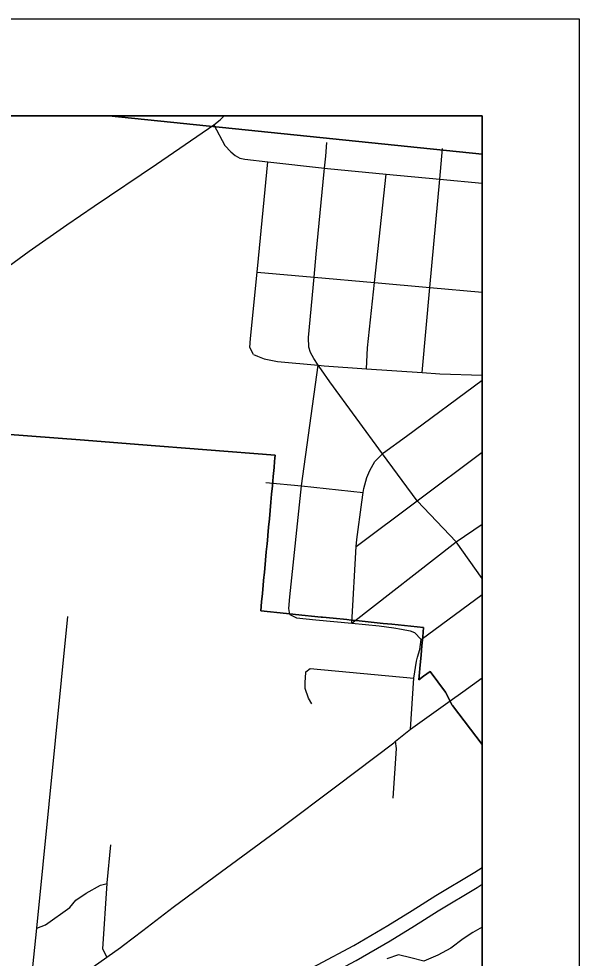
# Model space of a CAD drawing. Extents: x 0 to 34, y 0 to 22.
# Drawn here: x 8.422 to 9, y 20.032 to 21 of the extents above; entities that cross this region are included whole.
import ezdxf

# ---------------------------------------------------------------- set-up
doc = ezdxf.new("R2010")
doc.units = 0
for name, color, linetype in [('Default', 7, 'Continuous'), ('GM_X_City_Street', 7, 'Continuous'), ('GM_X_Minor_Lake', 7, 'Continuous'), ('GM_X_State_Route', 7, 'Continuous'), ('GM_X_Township_Road', 7, 'Continuous'), ('SH_Data', 7, 'Continuous')]:
    doc.layers.add(name, color=color, linetype=linetype)

msp = doc.modelspace()

# ---------------------------------------------------------------- linework, layer by layer
at = {"layer": 'Default'}
for points in [[(8.51529, 20.9), (8.37979, 20.9), (8.28498, 19.90587), (8.9, 19.84815), (8.9, 20.86064)], [(8.9, 20.86064), (8.9, 20.9), (8.51529, 20.9)]]:
    msp.add_lwpolyline(points, close=True, dxfattribs=at)
at = {"layer": 'GM_X_City_Street'}
for p, q in [((8.83705, 20.36034), (8.9, 20.40674)), ((8.51344, 20.10968), (8.51721, 20.14869))]:
    msp.add_line(p, q, dxfattribs=at)
for points in [[(8.62349, 20.89086), (8.63484, 20.86926), (8.64088, 20.86276), (8.64558, 20.85903), (8.65036, 20.85643), (8.65523, 20.85535), (8.67909, 20.85266), (8.73757, 20.84608), (8.74058, 20.84574), (8.80109, 20.84004), (8.85628, 20.83483), (8.9, 20.83072)], [(8.9, 20.42316), (8.87336, 20.4609), (8.83291, 20.50323), (8.79744, 20.55164), (8.74308, 20.62584), (8.73447, 20.63812), (8.73112, 20.64292), (8.7264, 20.64979), (8.72302, 20.65611), (8.72148, 20.66154), (8.72099, 20.67147), (8.7268, 20.73376), (8.729, 20.75739), (8.73724, 20.84258), (8.73757, 20.84608), (8.73876, 20.85843), (8.73998, 20.87234)], [(8.83808, 20.63543), (8.84609, 20.72316), (8.85628, 20.83483), (8.85917, 20.86647)], [(8.6643, 20.65403), (8.66058, 20.66138), (8.66119, 20.67047), (8.66796, 20.73899), (8.66934, 20.75295), (8.67909, 20.85266)], [(8.78089, 20.63937), (8.78194, 20.66097), (8.78914, 20.72822), (8.80109, 20.84004)], [(8.66796, 20.73899), (8.7268, 20.73376), (8.78914, 20.72822), (8.84609, 20.72316), (8.9, 20.71837)], [(8.6643, 20.65403), (8.66837, 20.65224), (8.67542, 20.64949), (8.68894, 20.6467), (8.73112, 20.64292), (8.73701, 20.64239), (8.78089, 20.63937), (8.83808, 20.63543), (8.8564, 20.63417), (8.9, 20.63255)], [(8.70193, 20.38598), (8.70057, 20.39232), (8.70175, 20.40443), (8.71371, 20.5185), (8.73112, 20.64292)], [(8.76566, 20.37727), (8.77003, 20.4563), (8.7707, 20.46333), (8.77592, 20.50183), (8.77742, 20.51196), (8.77799, 20.51578), (8.78104, 20.52738), (8.78417, 20.53441), (8.78935, 20.54358), (8.79744, 20.55164), (8.79832, 20.55251), (8.82193, 20.56999), (8.9, 20.62751)], [(8.77003, 20.4563), (8.83291, 20.50323), (8.9, 20.5533)], [(8.67707, 20.52227), (8.71371, 20.5185), (8.77742, 20.51196)], [(8.76566, 20.37727), (8.87336, 20.4609), (8.9, 20.47923)], [(8.43346, 19.98947), (8.44105, 20.06269), (8.47288, 20.38396)], [(8.70193, 20.38598), (8.70855, 20.38257), (8.72854, 20.38054), (8.76566, 20.37727), (8.79381, 20.37442), (8.80911, 20.37238), (8.8167, 20.37086), (8.82563, 20.36912), (8.83012, 20.36748), (8.83705, 20.36034)], [(8.83339, 20.3422), (8.83562, 20.34994), (8.83705, 20.36034)], [(8.82627, 20.26773), (8.82969, 20.32032), (8.83216, 20.3379), (8.83339, 20.3422)], [(8.72428, 20.29389), (8.72088, 20.29977), (8.71747, 20.30968), (8.71747, 20.31495), (8.71747, 20.31587), (8.71809, 20.3264), (8.7184, 20.32702), (8.72273, 20.33042), (8.82969, 20.32032)], [(8.86698, 20.29696), (8.88, 20.30631), (8.9, 20.32083)], [(8.53047, 20.04539), (8.55012, 20.06038), (8.58169, 20.08452), (8.6249, 20.11642), (8.69345, 20.16674), (8.75005, 20.20957), (8.80878, 20.25392), (8.8108, 20.25551), (8.82627, 20.26773), (8.86698, 20.29696)], [(8.80817, 20.19667), (8.81176, 20.24797), (8.8108, 20.25551)], [(8.44105, 20.06269), (8.44992, 20.06622), (8.47502, 20.08415), (8.48136, 20.0916), (8.49184, 20.09877), (8.50673, 20.10704), (8.51335, 20.1087)], [(8.51308, 20.03284), (8.50894, 20.04141), (8.51335, 20.1087), (8.51344, 20.10968)], [(8.28739, 19.93024), (8.29726, 19.93422), (8.32807, 19.94666), (8.38788, 19.97107), (8.43346, 19.98947), (8.46723, 20.00399), (8.48748, 20.01462), (8.51308, 20.03284), (8.52732, 20.04299), (8.53047, 20.04539)]]:
    msp.add_lwpolyline(points, dxfattribs=at)
at = {"layer": 'GM_X_Minor_Lake'}
msp.add_lwpolyline([(8.9, 20.0637), (8.89048, 20.05851), (8.88048, 20.05187), (8.86775, 20.04225), (8.85431, 20.03492), (8.83975, 20.02876), (8.82653, 20.03207), (8.81367, 20.03537), (8.80181, 20.03105)], dxfattribs=at)
at = {"layer": 'GM_X_State_Route'}
for points in [[(8.27017, 20.551), (8.28342, 20.57626), (8.30788, 20.62234), (8.34213, 20.68035), (8.34998, 20.69137), (8.35624, 20.69904), (8.36249, 20.70589), (8.36742, 20.71073), (8.37292, 20.71557), (8.38202, 20.72324), (8.39548, 20.73306), (8.43324, 20.76043), (8.47192, 20.78755), (8.50021, 20.80685), (8.56443, 20.85027), (8.62349, 20.89086), (8.63014, 20.89586), (8.63416, 20.9)], [(8.34952, 20.57652), (8.4902, 20.56562), (8.54575, 20.56131), (8.68664, 20.55038), (8.68635, 20.54706), (8.68607, 20.54385), (8.68553, 20.53762), (8.6847, 20.52819), (8.68382, 20.51876), (8.68303, 20.51023), (8.68224, 20.50169), (8.68145, 20.49316), (8.68065, 20.48462), (8.67986, 20.47609), (8.67907, 20.46756), (8.67898, 20.46665), (8.67827, 20.45902), (8.67748, 20.45049), (8.67669, 20.44196), (8.6759, 20.43342), (8.67522, 20.42615), (8.6751, 20.42489), (8.67431, 20.41635), (8.67352, 20.40782), (8.67272, 20.39929), (8.67191, 20.38985), (8.69822, 20.38715), (8.70475, 20.38647), (8.70764, 20.38618), (8.73404, 20.38346), (8.73539, 20.38332), (8.74631, 20.3822), (8.76043, 20.38075), (8.76506, 20.38027), (8.77001, 20.37976), (8.77628, 20.37912), (8.79795, 20.37689), (8.80695, 20.37597), (8.83955, 20.37257), (8.8387, 20.36317), (8.83787, 20.35388), (8.83703, 20.34445), (8.83578, 20.33052), (8.83539, 20.32613), (8.83474, 20.31888), (8.83949, 20.32238), (8.84635, 20.32743), (8.86218, 20.30609), (8.86873, 20.29327), (8.86888, 20.29297), (8.86946, 20.29221), (8.9, 20.25223), (8.9, 20.9), (8.37978, 20.9)], [(8.9, 15.59766), (8.9, 20.25223), (8.86946, 20.29221), (8.86888, 20.29297), (8.86873, 20.29327), (8.86218, 20.30609), (8.84635, 20.32743), (8.83949, 20.32238), (8.83474, 20.31888), (8.83539, 20.32613), (8.83578, 20.33052), (8.83703, 20.34445), (8.83787, 20.35388), (8.8379, 20.35415), (8.8387, 20.36317), (8.83955, 20.37257), (8.83955, 20.37261), (8.80695, 20.37597), (8.79795, 20.37689), (8.77628, 20.37912), (8.77001, 20.37976), (8.76506, 20.38027), (8.76043, 20.38075), (8.74631, 20.3822), (8.73539, 20.38332), (8.73404, 20.38346), (8.70764, 20.38618), (8.70475, 20.38647), (8.69822, 20.38715), (8.67191, 20.38985), (8.67185, 20.38986), (8.67272, 20.39929), (8.67352, 20.40782), (8.67431, 20.41635), (8.6751, 20.42489), (8.67522, 20.42615), (8.6759, 20.43342), (8.67669, 20.44196), (8.67748, 20.45049), (8.67827, 20.45902), (8.67898, 20.46665), (8.67907, 20.46756), (8.67986, 20.47609), (8.68065, 20.48462), (8.68145, 20.49316), (8.68224, 20.50169), (8.68303, 20.51023), (8.68382, 20.51876), (8.6847, 20.52819), (8.68553, 20.53762), (8.68607, 20.54385), (8.68635, 20.54706), (8.68664, 20.55038), (8.54575, 20.56131), (8.4902, 20.56562), (8.34952, 20.57652)], [(7.91448, 19.60169), (7.91899, 19.60594), (7.92407, 19.61072), (7.94167, 19.62734), (7.95434, 19.6377), (7.97491, 19.65583), (8.01619, 19.68442), (8.05252, 19.70713), (8.0818, 19.72358), (8.11666, 19.74166), (8.24893, 19.80221), (8.33479, 19.84153), (8.41277, 19.87788), (8.54782, 19.9399), (8.60309, 19.96523), (8.67711, 19.99961), (8.73041, 20.02511), (8.76759, 20.04501), (8.80262, 20.06557), (8.82779, 20.08087), (8.8523, 20.09633), (8.89227, 20.12051), (8.9, 20.12523)], [(7.9106, 19.57714), (7.91546, 19.58225), (7.92741, 19.59351), (7.93256, 19.59837), (7.95017, 19.61498), (7.96283, 19.62534), (7.98341, 19.64348), (8.02468, 19.67206), (8.05495, 19.69147), (8.08423, 19.70792), (8.11909, 19.726), (8.25136, 19.78655), (8.33723, 19.82587), (8.4152, 19.86222), (8.55025, 19.92423), (8.60552, 19.94957), (8.67954, 19.98395), (8.73284, 20.00944), (8.77002, 20.02935), (8.80506, 20.04991), (8.83022, 20.06521), (8.85473, 20.08067), (8.89471, 20.10485), (8.9, 20.10808)]]:
    msp.add_lwpolyline(points, dxfattribs=at)
at = {"layer": 'GM_X_Township_Road'}
msp.add_lwpolyline([(8.9, 14.1), (8.9, 20.9), (7.58449, 20.9)], dxfattribs=at)
at = {"layer": 'SH_Data'}
for p, q in [((2, 21), (9, 21)), ((9, 21), (9, 14)), ((2.1, 20.9), (8.9, 20.9)), ((8.9, 20.9), (8.9, 14.1))]:
    msp.add_line(p, q, dxfattribs=at)

doc.saveas('drawing.dxf')
